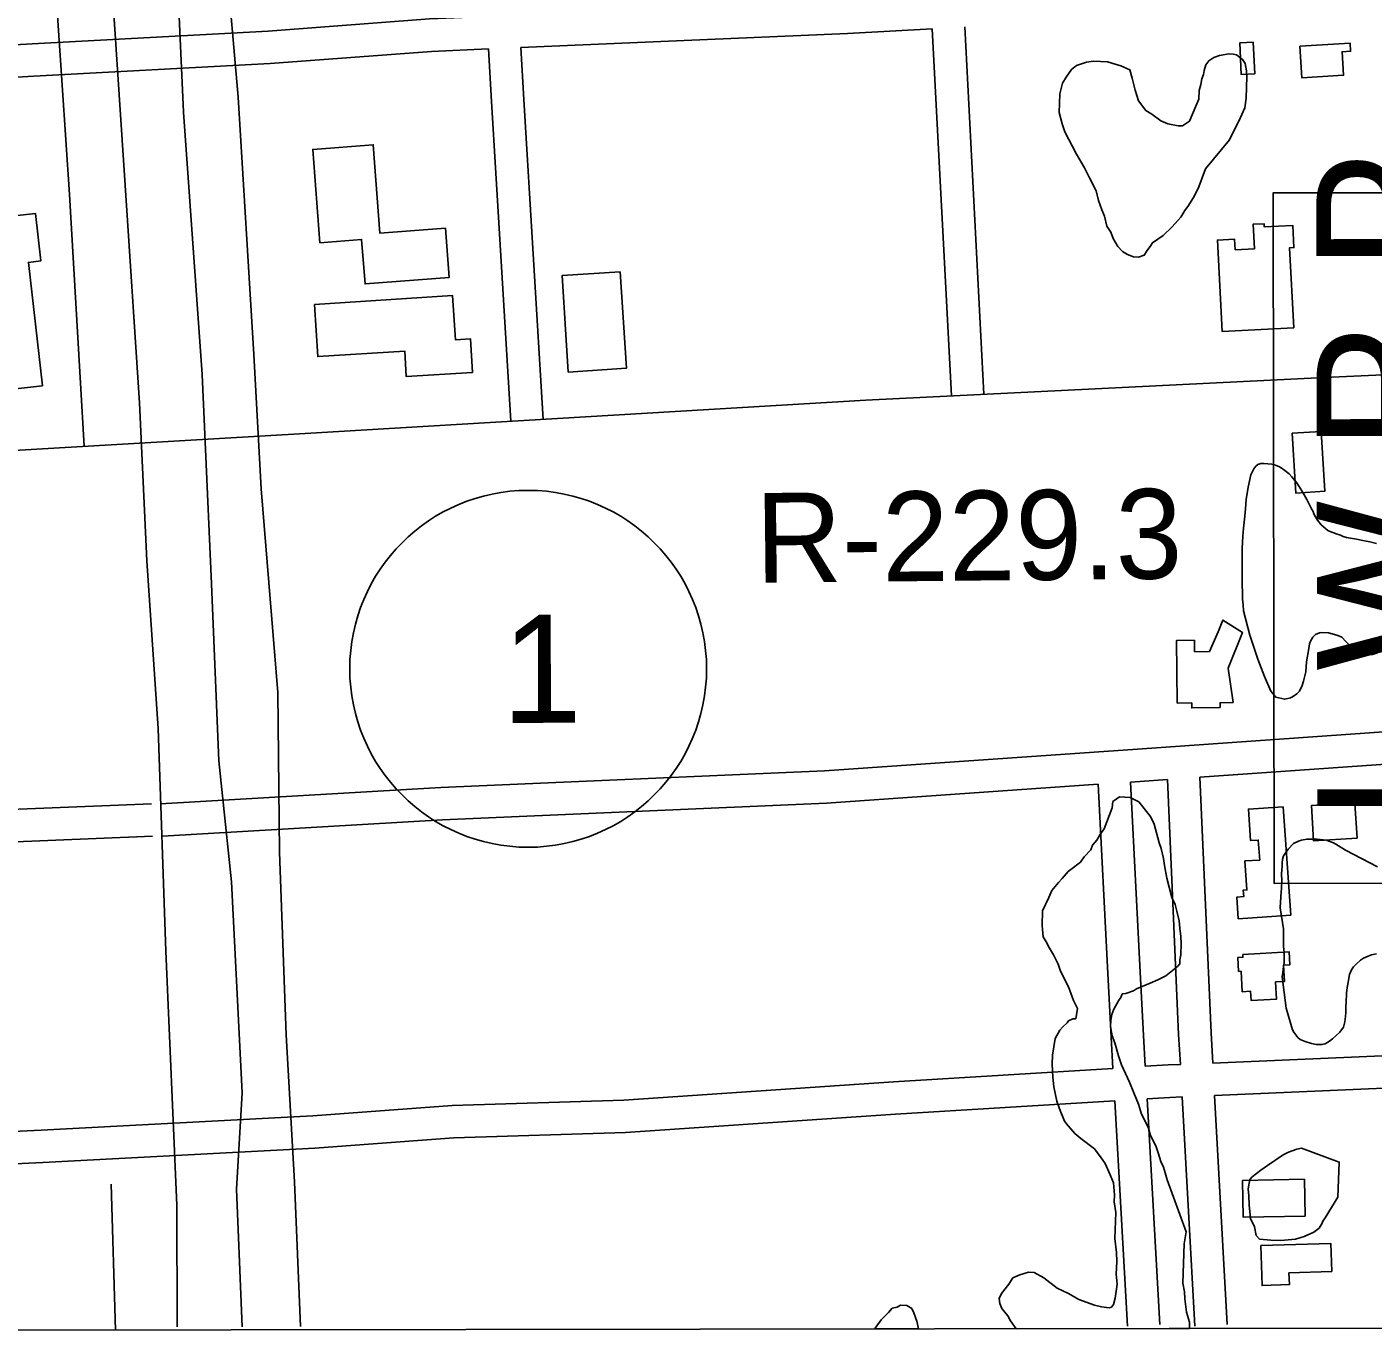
# Model space of a CAD drawing. Extents: x 3313447 to 3351316, y 703786 to 729172.
# Drawn here: x 3319454 to 3320699, y 709166 to 710374 of the extents above; entities that cross this region are included whole.
import ezdxf

# ---------------------------------------------------------------- set-up
doc = ezdxf.new("R2010")
doc.units = 0
for name, color, linetype in [('V-BLDG-OTLN', 7, 'Continuous'), ('V-GRID-FRAM', 7, 'Continuous'), ('V-RIVR-RANG-IDEN', 7, 'Continuous'), ('V-ROAD-CNTR', 7, 'Continuous'), ('V-ROAD-IDEN', 7, 'Continuous'), ('V-SITE-VEGE', 7, 'Continuous'), ('V-TOPO-SHOR', 7, 'Continuous'), ('V-TOPO-WATR-IDEN', 7, 'Continuous')]:
    doc.layers.add(name, color=color, linetype=linetype)

msp = doc.modelspace()

# ---------------------------------------------------------------- linework, layer by layer
at = {"layer": 'V-BLDG-OTLN'}
for points in [[(3320588.4, 710359.8), (3320589.8, 710330.4), (3320577.3, 710329.8), (3320575.9, 710359.2)], [(3320631.5, 710356.1), (3320677.9, 710359), (3320678.4, 710351.5), (3320670.5, 710351), (3320671.9, 710329.2), (3320633.4, 710326.8)], [(3319725.2, 710174.4), (3319718.6, 710260.6), (3319774.5, 710264.9), (3319780.7, 710183.1), (3319841.3, 710187.8), (3319844.7, 710142.3), (3319766.9, 710136.3), (3319763.7, 710177.4)], [(3319404.7, 710034.8), (3319396.5, 710106.2), (3319406.7, 710107.4), (3319400.9, 710159), (3319418.2, 710160.9), (3319414.2, 710196), (3319462, 710201.4), (3319467, 710157.5), (3319455.6, 710156.2), (3319468.5, 710042.1)], [(3320626, 710095.7), (3320559.8, 710092.2), (3320555.3, 710176.8), (3320571.2, 710177.6), (3320571.7, 710167.9), (3320589.5, 710168.8), (3320588.3, 710191.4), (3320598.4, 710191.9), (3320598.6, 710189), (3320625, 710190.4), (3320626.1, 710169.9), (3320622, 710169.7)], [(3320003, 710147.4), (3320008.6, 710058.2), (3319954.9, 710054.8), (3319949.3, 710144.1)], [(3319720.1, 710117.3), (3319847.9, 710125.4), (3319850.5, 710084.6), (3319864.4, 710085.5), (3319866.3, 710054.4), (3319805.1, 710050.5), (3319803.6, 710074.1), (3319723.2, 710069)], [(3320651.3, 709999.8), (3320654.6, 709944.5), (3320627.8, 709942.9), (3320624.5, 709998.2)], [(3320569.9, 709749.2), (3320557.7, 709749), (3320557.8, 709744.6), (3320531.5, 709744.2), (3320531.5, 709748.8), (3320518.2, 709748.6), (3320517.3, 709806.4), (3320534, 709806.7), (3320534.2, 709796.1), (3320547.9, 709796.3), (3320555.9, 709814.4), (3320560.3, 709825.4), (3320578.4, 709814), (3320565.1, 709780.8)], [(3320684.4, 709623.6), (3320644.2, 709621.1), (3320642.2, 709653.8), (3320651.6, 709654.4), (3320651.4, 709656.8), (3320661.1, 709657.4), (3320661.3, 709654.4), (3320682.4, 709655.7)], [(3320616.2, 709652.8), (3320623.1, 709552.5), (3320574.5, 709549.2), (3320573.2, 709569.1), (3320579.6, 709569.6), (3320579.2, 709575.7), (3320582.5, 709575.9), (3320580.7, 709602.6), (3320594.4, 709603.5), (3320593.1, 709621.9), (3320586, 709621.4), (3320584, 709650.6)], [(3320578.8, 709516.2), (3320621.7, 709518.5), (3320622.4, 709506.7), (3320616.5, 709506.4), (3320617.3, 709491.1), (3320609, 709490.7), (3320609.9, 709474.8), (3320586.5, 709473.5), (3320586, 709482.1), (3320578.3, 709481.7), (3320577.2, 709500.6), (3320574.8, 709500.5), (3320574.1, 709513.3), (3320578.9, 709513.6)], [(3320578.6, 709307.1), (3320635.8, 709308.3), (3320636.4, 709274.2), (3320579.2, 709273.1)], [(3320661, 709222.9), (3320621.4, 709221.7), (3320621.8, 709210.8), (3320596.6, 709210), (3320595.5, 709246.9), (3320660.2, 709248.8)]]:
    msp.add_lwpolyline(points, close=True, dxfattribs=at)
at = {"layer": 'V-GRID-FRAM'}
msp.add_lwpolyline([(3317576.9, 727351), (3317595.4, 709166), (3349105.8, 709211.8), (3349071.4, 727396.8), (3317576.9, 727351)], dxfattribs=at)
at = {"layer": 'V-ROAD-CNTR'}
for points in [[(3319200.9, 715645.2), (3319216.7, 715284.7), (3319244.5, 714946.5), (3319270.4, 714529.8), (3319298.1, 714304.8), (3319315.2, 714045.1), (3319323.1, 713889.3), (3319368.3, 713112.6), (3319381.2, 712941.1), (3319413.2, 712432.8), (3319431.1, 712024.6), (3319452.3, 711724), (3319471.1, 711433.8), (3319475.9, 711305), (3319509.5, 710784.1), (3319530, 710456), (3319546.3, 710208.9), (3319558.3, 710026.2), (3319565.2, 709880.1), (3319575.7, 709725.1), (3319582.8, 709519.2), (3319592.9, 709284.4), (3319593.2, 709171.8)], [(3319345.1, 714514.6), (3319371.4, 714068), (3319378, 713881.8), (3319405.6, 713508.6), (3319432.4, 713115.5), (3319435.8, 712944.4), (3319467.3, 712512), (3319484.1, 712134.4), (3319486.5, 712036.3), (3319512.8, 711766.8), (3319527.8, 711448.5), (3319527.4, 711327.4), (3319550.9, 711036.9), (3319567.8, 710785.7), (3319575.8, 710627.4), (3319594.4, 710397.1), (3319599, 710295), (3319616.4, 710052.6), (3319624.9, 709858.9), (3319631.7, 709695.3), (3319643.5, 709583.2), (3319653.2, 709388.3), (3319647.9, 709299.2), (3319653.3, 709171.9)], [(3319262.7, 713989.1), (3319296.4, 713448.2), (3319348.8, 712587.6), (3319394.3, 711836.6), (3319442.6, 710977.5), (3319493.5, 710218.9), (3319507.2, 709986.1)], [(3319707.1, 709172), (3319701.7, 709305.9), (3319694, 709441.9), (3319687.7, 709610.8), (3319686.4, 709758.4), (3319670.8, 709946.7), (3319664, 710070.9), (3319649.7, 710309), (3319638.3, 710439.9), (3319622.3, 710680.1), (3319620.4, 710793.1), (3319604.2, 711005.5), (3319596.6, 711158.8), (3319587.1, 711356.9), (3319580.5, 711514.1)], [(3319879.5, 710383.6), (3319826.6, 710381.3), (3319677.4, 710370), (3319459.1, 710358.3), (3319118.9, 710338.8), (3318572.3, 710306.3), (3318158.7, 710288.1), (3317822.4, 710269.4), (3317591.1, 710255)], [(3320291.6, 710372.3), (3320213.3, 710368), (3319911.1, 710354.9)], [(3320309.3, 710032.7), (3320291.6, 710372.3)], [(3320339.2, 710034.3), (3320321.6, 710373.9)], [(3319881.1, 710353.6), (3319828.4, 710351.3), (3319679.3, 710340.1), (3319460.7, 710328.4), (3319120.6, 710308.8), (3318573.8, 710276.3), (3318160.2, 710258.1), (3317824.1, 710239.4), (3317592.9, 710225)], [(3319881.1, 710353.6), (3319883.8, 710305), (3319901.9, 710009.2)], [(3319911.1, 710354.9), (3319913.8, 710306.7), (3319931.8, 710011)], [(3321969.1, 710116.2), (3321666.2, 710108.8), (3321492.7, 710098), (3321073.9, 710068.7), (3320654.2, 710049.8), (3320230.2, 710028.8), (3319711.4, 709997.8), (3319431.5, 709981.7), (3319189.1, 709967.3), (3318433.2, 709928), (3318142.2, 709911.7), (3317592.4, 709879.2)], [(3321895, 709779), (3321655.1, 709773.6), (3321281.9, 709746.6), (3321096.9, 709742.5), (3320717.8, 709722.8), (3320481.4, 709706.1), (3320191.9, 709686.1), (3319837, 709670.5), (3319577.7, 709655.3)], [(3321895.7, 709749), (3321656.5, 709743.7), (3321283.3, 709716.7), (3321098, 709712.5), (3320719.6, 709692.9), (3320539.1, 709680.1)], [(3320444.9, 709673.5), (3320193.6, 709656.1), (3319838.5, 709640.5), (3319579.5, 709625.4)], [(3320454, 709498.4), (3320444.9, 709673.5)], [(3320509.2, 709678), (3320483.5, 709676.2), (3320474.8, 709675.6)], [(3320483.9, 709499.7), (3320474.8, 709675.6)], [(3320509.2, 709678), (3320519.4, 709442.2), (3320521, 709414.4)], [(3320539.1, 709680.1), (3320549.4, 709443.7), (3320551, 709415.7)], [(3319569.3, 709655.4), (3319285.6, 709643.9), (3318862.8, 709618.6), (3318368.6, 709593.5), (3318317.4, 709589.8)], [(3319570.5, 709625.5), (3319287.1, 709613.9), (3318864.4, 709588.7), (3318370.4, 709563.6), (3318297.9, 709558.3)], [(3320458.6, 709410.8), (3320457, 709439.6), (3320454, 709498.4)], [(3320488.6, 709412.7), (3320487, 709441.2), (3320483.9, 709499.7)], [(3321867.2, 709485.8), (3321602.6, 709465.7), (3321223.9, 709448.6), (3321089.4, 709445.3), (3320786.1, 709425.7), (3320551, 709415.7)], [(3321869.5, 709455.9), (3321604.5, 709435.7), (3321225, 709418.6), (3321090.7, 709415.3), (3320787.7, 709395.8), (3320552.6, 709385.8)], [(3320458.6, 709410.8), (3320255.6, 709398.3), (3320006.3, 709381.5), (3319847.5, 709376.6), (3319718.5, 709366.8), (3319467.4, 709353.6), (3319292.3, 709345.4), (3318881.9, 709317.2), (3318332.9, 709288.2), (3318305.9, 709287.3)], [(3320521, 709414.4), (3320509.6, 709414), (3320488.6, 709412.7)], [(3320522.6, 709384.5), (3320511.2, 709384), (3320490.2, 709382.7)], [(3320501.9, 709173.9), (3320490.2, 709382.7)], [(3320522.6, 709384.5), (3320534.4, 709172.4)], [(3320552.6, 709385.8), (3320564.4, 709174)], [(3320460.3, 709380.9), (3320257.5, 709368.4), (3320007.7, 709351.5), (3319849.1, 709346.6), (3319720.4, 709336.9), (3319468.9, 709323.7), (3319378.4, 709319.4)], [(3320472, 709172.3), (3320460.3, 709380.9)]]:
    msp.add_lwpolyline(points, dxfattribs=at)
at = {"layer": 'V-ROAD-IDEN'}
msp.add_circle((3319917.8, 709780.3), 165, dxfattribs=at)
msp.add_circle((3319917.8, 709780.3), 165, dxfattribs=at)
at = {"layer": 'V-SITE-VEGE'}
for p, q in [((3320457.8, 709651.7), (3320458.7, 709657.5)), ((3320458.7, 709657.5), (3320464.7, 709661.8)), ((3320464.7, 709661.8), (3320474.5, 709661.4)), ((3320474.5, 709661.4), (3320482.7, 709657.2)), ((3320482.7, 709657.2), (3320493.3, 709643.8)), ((3320450.6, 709632.4), (3320457.8, 709651.7)), ((3320493.3, 709643.8), (3320496.9, 709636.5)), ((3320446.4, 709626.7), (3320450.6, 709632.4)), ((3320496.9, 709636.5), (3320501.4, 709619.4)), ((3320439.6, 709617.3), (3320443.6, 709621.7)), ((3320443.6, 709621.7), (3320446.4, 709626.7)), ((3320501.4, 709619.4), (3320503.2, 709614.1)), ((3320428.5, 709601.4), (3320432, 709606.5)), ((3320432, 709606.5), (3320438.1, 709612.8)), ((3320438.1, 709612.8), (3320439.6, 709617.3)), ((3320503.2, 709614.1), (3320505.4, 709604.9)), ((3320417.1, 709592.8), (3320419.8, 709594.6)), ((3320419.8, 709594.6), (3320428.5, 709601.4)), ((3320505.4, 709604.9), (3320506.4, 709598.4)), ((3320506.4, 709598.4), (3320508.6, 709586.6)), ((3320402.1, 709575.2), (3320408.3, 709582.7)), ((3320408.3, 709582.7), (3320411.7, 709586.5)), ((3320411.7, 709586.5), (3320417.1, 709592.8)), ((3320508.6, 709586.6), (3320513.1, 709568.9)), ((3320393.6, 709556.6), (3320399.3, 709568.8)), ((3320399.3, 709568.8), (3320402.1, 709575.2)), ((3320513.1, 709568.9), (3320516.1, 709562.2)), ((3320393.1, 709543), (3320393.6, 709556.6)), ((3320516.1, 709562.2), (3320517.8, 709556.3)), ((3320517.8, 709556.3), (3320520, 709547.1)), ((3320520, 709547.1), (3320520.4, 709540.6)), ((3320393.6, 709539.1), (3320393.1, 709543)), ((3320394, 709532.6), (3320393.6, 709539.1)), ((3320397, 709527.9), (3320394, 709532.6)), ((3320520.4, 709540.6), (3320521.4, 709532.8)), ((3320521.4, 709532.8), (3320521.8, 709526.3)), ((3320400.1, 709521.9), (3320397, 709527.9)), ((3320403.7, 709515.9), (3320400.1, 709521.9)), ((3320521.8, 709526.3), (3320521.4, 709515.9)), ((3320407.9, 709507.3), (3320403.7, 709515.9)), ((3320410.3, 709500.7), (3320407.9, 709507.3)), ((3320520.4, 709507.5), (3320518.4, 709504.9)), ((3320520.6, 709511.3), (3320520.4, 709507.5)), ((3320521.4, 709515.9), (3320520.6, 709511.3)), ((3320417.5, 709486.1), (3320410.3, 709500.7)), ((3320507.6, 709496.3), (3320500.3, 709492.6)), ((3320518.4, 709504.9), (3320507.6, 709496.3)), ((3320422.2, 709473.6), (3320417.5, 709486.1)), ((3320477.8, 709482.5), (3320470.6, 709480.1)), ((3320480.5, 709484.3), (3320477.8, 709482.5)), ((3320493.1, 709489.7), (3320480.5, 709484.3)), ((3320500.3, 709492.6), (3320493.1, 709489.7)), ((3320425.8, 709466.3), (3320422.2, 709473.6)), ((3320463.8, 709473.3), (3320459.6, 709465.6)), ((3320465.9, 709476.4), (3320463.8, 709473.3)), ((3320467.3, 709479.6), (3320465.9, 709476.4)), ((3320470.6, 709480.1), (3320467.3, 709479.6)), ((3320417.6, 709454.9), (3320421.6, 709456.7)), ((3320421.6, 709456.7), (3320424.2, 709456.6)), ((3320424.2, 709456.6), (3320425.8, 709466.3)), ((3320457.5, 709460.5), (3320456.6, 709455.3)), ((3320459.6, 709465.6), (3320457.5, 709460.5)), ((3320405.2, 709438.5), (3320409.4, 709446.1)), ((3320409.4, 709446.1), (3320412.2, 709449.3)), ((3320412.2, 709449.3), (3320416.2, 709453)), ((3320416.2, 709453), (3320417.6, 709454.9)), ((3320456.6, 709455.3), (3320456.4, 709449.5)), ((3320456.4, 709449.5), (3320458, 709441)), ((3320402.7, 709423), (3320405.2, 709438.5)), ((3320458, 709441), (3320460.4, 709434.4)), ((3320460.4, 709434.4), (3320463.8, 709422.5)), ((3320402.4, 709414.6), (3320402.7, 709423)), ((3320463.8, 709422.5), (3320466.7, 709414)), ((3320403.2, 709402.8), (3320402.4, 709414.6)), ((3320466.7, 709414), (3320473.9, 709398.1)), ((3320404.1, 709393.7), (3320403.2, 709402.8)), ((3320473.9, 709398.1), (3320478, 709388.2)), ((3320406.9, 709380.6), (3320404.1, 709393.7)), ((3320478, 709388.2), (3320482.2, 709377.6)), ((3320409.2, 709373.3), (3320406.9, 709380.6)), ((3320413.9, 709362.1), (3320409.2, 709373.3)), ((3320482.2, 709377.6), (3320485.1, 709368.4)), ((3320415.8, 709359.4), (3320413.9, 709362.1)), ((3320423.3, 709350.7), (3320415.8, 709359.4)), ((3320485.1, 709368.4), (3320491.1, 709356.5)), ((3320428.9, 709345.9), (3320423.3, 709350.7)), ((3320441.5, 709336.3), (3320428.9, 709345.9)), ((3320491.1, 709356.5), (3320493.4, 709348.6)), ((3320493.4, 709348.6), (3320498.2, 709339.3)), ((3320447.7, 709328.2), (3320441.5, 709336.3)), ((3320498.2, 709339.3), (3320500.6, 709332.7)), ((3320500.6, 709332.7), (3320502.9, 709324.8)), ((3320451.4, 709322.9), (3320447.7, 709328.2)), ((3320456.2, 709312.3), (3320451.4, 709322.9)), ((3320502.9, 709324.8), (3320505.3, 709319.5)), ((3320505.3, 709319.5), (3320507, 709314.2)), ((3320459.2, 709305), (3320456.2, 709312.3)), ((3320507, 709314.2), (3320508.7, 709307.6)), ((3320508.7, 709307.6), (3320526.3, 709259.5)), ((3320460, 709294), (3320459.2, 709305)), ((3320459.8, 709287.5), (3320460, 709294)), ((3320461.4, 709277.6), (3320459.8, 709287.5)), ((3320460.4, 709253.6), (3320461.4, 709277.6)), ((3320526.3, 709259.5), (3320524.6, 709248.5)), ((3320461.9, 709240.6), (3320460.4, 709253.6)), ((3320524.6, 709248.5), (3320523.2, 709212.2)), ((3320461.7, 709220.4), (3320462.2, 709232.1)), ((3320462.2, 709232.1), (3320461.9, 709240.6)), ((3320366, 709217), (3320372.6, 709220)), ((3320372.6, 709220), (3320380.5, 709222.3)), ((3320380.5, 709222.3), (3320385.7, 709222.1)), ((3320385.7, 709222.1), (3320394.6, 709217.2)), ((3320462.6, 709211.3), (3320461.7, 709220.4)), ((3320355.7, 709202.5), (3320362.5, 709211.3)), ((3320362.5, 709211.3), (3320366, 709217)), ((3320394.6, 709217.2), (3320407.2, 709207.6)), ((3320407.2, 709207.6), (3320417.4, 709202.6)), ((3320460.8, 709198.3), (3320462.6, 709211.3)), ((3320523.2, 709212.2), (3320524.8, 709204.3)), ((3320353.5, 709198), (3320355.7, 709202.5)), ((3320354, 709193.4), (3320353.5, 709198)), ((3320417.4, 709202.6), (3320427, 709197.1)), ((3320427, 709197.1), (3320441.7, 709191.9)), ((3320459.3, 709192.5), (3320460.8, 709198.3)), ((3320524.8, 709204.3), (3320525.2, 709197.8)), ((3320525.2, 709197.8), (3320526.7, 709185.4)), ((3320244.2, 709178.2), (3320251, 709185.1)), ((3320251, 709185.1), (3320254.4, 709188.9)), ((3320254.4, 709188.9), (3320259, 709190)), ((3320259, 709190), (3320262.3, 709191.8)), ((3320262.3, 709191.8), (3320268.1, 709191.6)), ((3320268.1, 709191.6), (3320272.6, 709188.8)), ((3320272.6, 709188.8), (3320274.4, 709184.8)), ((3320274.4, 709184.8), (3320277.3, 709176.9)), ((3320355.8, 709188.8), (3320354, 709193.4)), ((3320361.4, 709182.1), (3320355.8, 709188.8)), ((3320441.7, 709191.9), (3320448.2, 709190.4)), ((3320448.2, 709190.4), (3320455.3, 709189.5)), ((3320455.3, 709189.5), (3320457.3, 709190)), ((3320457.3, 709190), (3320459.3, 709192.5)), ((3320526.7, 709185.4), (3320529.5, 709176.1)), ((3320238.2, 709169.9), (3320238.7, 709170.6)), ((3320278.8, 709169.9), (3320238.2, 709169.9)), ((3320238.7, 709170.6), (3320244.2, 709178.2)), ((3320277.3, 709176.9), (3320278.8, 709169.9)), ((3320363.8, 709177.4), (3320361.4, 709182.1)), ((3320369, 709170), (3320363.8, 709177.4)), ((3320529.6, 709170.3), (3320369, 709170)), ((3320529.5, 709176.1), (3320529.6, 709170.3))]:
    msp.add_line(p, q, dxfattribs=at)
for points in [[(3320544.1, 710242.6), (3320538.2, 710225.9), (3320534, 710217.6), (3320528.4, 710208.7), (3320525, 710204.3), (3320521.5, 710197.9), (3320513.4, 710189.2), (3320505.2, 710181), (3320495.2, 710174.3), (3320493.8, 710171.7), (3320490.4, 710167.3), (3320487.6, 710162.9), (3320482.4, 710161.1), (3320477.8, 710161.3), (3320472, 710163.5), (3320467.6, 710166.2), (3320463.2, 710171), (3320459, 710178.3), (3320456.6, 710184.2), (3320452.9, 710189.6), (3320450.7, 710198.8), (3320448.3, 710204.7), (3320445.4, 710213.3), (3320443.1, 710222.5), (3320437.1, 710234.4), (3320432.3, 710243.7), (3320425, 710256.3), (3320414.1, 710276.9), (3320411.8, 710284.2), (3320408.9, 710294.7), (3320409.6, 710312.2), (3320411.9, 710321.9), (3320415.4, 710327.6), (3320420.2, 710334.6), (3320424.9, 710338.3), (3320434.1, 710341.2), (3320440.7, 710342.2), (3320453.7, 710341.7), (3320460.7, 710339.5), (3320465.9, 710338), (3320474.2, 710334.4), (3320476.5, 710326.5), (3320479.3, 710315.3), (3320482.2, 710305.5), (3320489, 710296.7), (3320494.7, 710293.3), (3320502.9, 710287.1), (3320509.3, 710284.2), (3320519, 710282.6), (3320522.9, 710282.4), (3320529.5, 710286.7), (3320535.3, 710300.8), (3320538.1, 710307.2), (3320538.5, 710315), (3320540, 710320.8), (3320540.8, 710325.9), (3320542.3, 710329.8), (3320543.1, 710333.6), (3320544.6, 710338.8), (3320547.3, 710342.6), (3320552, 710345.6), (3320557.3, 710347.4), (3320565.8, 710349), (3320569.7, 710348.8), (3320572.9, 710348.1), (3320578.6, 710343.9), (3320581, 710340), (3320582.1, 710333.4), (3320582.5, 710328.2), (3320581.8, 710308.1), (3320580.7, 710299), (3320575.1, 710286.9), (3320567.3, 710271.6), (3320566.6, 710269.6)], [(3320633.1, 709337.1), (3320668, 709324.2), (3320666.7, 709291.7), (3320654.9, 709272.7), (3320652.8, 709269.5), (3320652.1, 709267.6), (3320649.3, 709263.1), (3320644.6, 709259.4), (3320635.4, 709255.2), (3320627.5, 709252.9), (3320613.8, 709251.5), (3320604.7, 709251.9), (3320594.3, 709252.9), (3320591.2, 709256.3), (3320589.6, 709264.2), (3320586, 709272.1), (3320584.5, 709284.5), (3320584.2, 709293), (3320583.8, 709299.5), (3320585.4, 709307.9), (3320587.5, 709310.4), (3320595.5, 709316.6), (3320601.5, 709320.9), (3320616.2, 709330.7), (3320620.9, 709333.2), (3320628.8, 709336.1)]]:
    msp.add_lwpolyline(points, close=True, dxfattribs=at)
for points in [[(3320703.4, 709795.1), (3320698.7, 709793.7), (3320695.3, 709793.4), (3320691.2, 709793.8), (3320685.9, 709795.6), (3320681.5, 709798.4), (3320678.9, 709800.6), (3320673.9, 709805.5), (3320670.2, 709809.5), (3320666.7, 709811), (3320663.6, 709812.2), (3320658, 709813.5), (3320651.7, 709813.8), (3320649.7, 709813.7), (3320646, 709812.2), (3320643.4, 709809.6), (3320641.3, 709805.9), (3320640.5, 709803.4), (3320639.9, 709799.2), (3320637.8, 709786.9), (3320637, 709777.5), (3320634.9, 709768.8), (3320633.6, 709765), (3320631.1, 709759.7), (3320628.8, 709757.1), (3320624.8, 709754.3), (3320623, 709753.5), (3320617.6, 709752.1), (3320609.3, 709754.2), (3320604.6, 709759.7), (3320598.7, 709773.2), (3320592.8, 709789.3), (3320585.3, 709811.4), (3320579.3, 709834), (3320579.1, 709839.4), (3320578.6, 709844.6), (3320578.5, 709852), (3320578.2, 709856.8), (3320578.2, 709863.7), (3320578.1, 709877.5), (3320578.2, 709891.6), (3320578.7, 709903.1), (3320579.4, 709910.5), (3320580.7, 709921.5), (3320581.2, 709928.2), (3320582, 709937.2), (3320582.7, 709942.4), (3320583.6, 709948.4), (3320586.3, 709959.6), (3320589, 709965.3), (3320590.7, 709967.7), (3320592.7, 709969.2), (3320595.5, 709970.2), (3320598.2, 709970.3), (3320605.6, 709969.6), (3320608, 709968.8), (3320612, 709967.3), (3320614.2, 709966.1), (3320617.7, 709963.7), (3320621.5, 709960.6), (3320624, 709957.8), (3320628.3, 709952.7), (3320630.9, 709949), (3320634.3, 709943.5), (3320637.9, 709937), (3320642.2, 709928.3), (3320643.7, 709925.8), (3320644.5, 709923.7), (3320646, 709921), (3320647.9, 709917.7), (3320651.3, 709913.5), (3320655.5, 709909.8), (3320657.4, 709908.1), (3320660.1, 709906.9), (3320662.8, 709906.1), (3320665.2, 709905.1), (3320669.2, 709903.8), (3320671.6, 709902.8), (3320674.8, 709901.8), (3320678.5, 709901), (3320683.9, 709900.3), (3320691.3, 709898.7), (3320696.2, 709897.8), (3320702.5, 709896.2)], [(3320702.5, 709516.6), (3320697.7, 709515.7), (3320694.8, 709514.7), (3320690.4, 709512.6), (3320687.5, 709510.8), (3320683.5, 709507.2), (3320681.2, 709504.8), (3320679.4, 709502), (3320677.4, 709497.5), (3320675.8, 709488.8), (3320675.3, 709485.5), (3320674.8, 709480.4), (3320674.5, 709471.8), (3320674.1, 709468.3), (3320674.1, 709462.4), (3320673.8, 709458.9), (3320673, 709453.8), (3320671.8, 709449), (3320668.6, 709444.2), (3320661.6, 709438.1), (3320658.8, 709435.9), (3320654.8, 709433.5), (3320652, 709432.8), (3320646.5, 709433), (3320642.4, 709433.8), (3320636.4, 709435.5), (3320631.9, 709437.5), (3320629.8, 709439.5), (3320626.1, 709444.3), (3320624.8, 709446.4), (3320619, 709466.4), (3320615.2, 709495.5), (3320615.8, 709499.4), (3320616.4, 709505), (3320616.9, 709508.4), (3320617.1, 709514.2), (3320616.9, 709518), (3320616.4, 709523.5), (3320616.4, 709539.8), (3320613.4, 709559.3), (3320613.6, 709564.6), (3320614.3, 709574), (3320614.5, 709577.2), (3320614.7, 709584.5), (3320614.6, 709590.4), (3320614.8, 709594.3), (3320615.1, 709597.6), (3320615.2, 709601), (3320615.5, 709604), (3320616.4, 709607.3), (3320620.7, 709613.6), (3320625.7, 709618.9), (3320630.2, 709620.8), (3320633.1, 709621.8), (3320637.9, 709622.7), (3320641.7, 709622.9), (3320647.5, 709622.8), (3320655.8, 709621.8), (3320662.5, 709619.4), (3320664.7, 709618.2), (3320673.8, 709612.5), (3320703.2, 709597.2)]]:
    msp.add_lwpolyline(points, dxfattribs=at)
at = {"layer": 'V-TOPO-SHOR'}
msp.add_lwpolyline([(3319532.1, 709303.8), (3319536, 709168.8)], dxfattribs=at)
at = {"layer": 'V-TOPO-WATR-IDEN'}
msp.add_lwpolyline([(3320813.6, 709282.8), (3320752.4, 709582.1), (3320607.7, 709581.9), (3320606.8, 710220.4), (3320751.5, 710220.6), (3320811.8, 710530)], dxfattribs=at)

# ---------------------------------------------------------------- texts
at = {"layer": 'V-RIVR-RANG-IDEN'}
msp.add_text('R-229.3', height=83, rotation=0.6022, dxfattribs=at).set_placement((3320128.3, 709859.8))
at = {"layer": 'V-ROAD-IDEN'}
msp.add_text('1', height=100, rotation=0.0833, dxfattribs=at).set_placement((3319893.4, 709730.3))
at = {"layer": 'V-TOPO-WATR-IDEN'}
msp.add_text('L.W.R.P.', height=124.5, rotation=90.0833, dxfattribs=at).set_placement((3320772.1, 709639.9))

doc.saveas('drawing.dxf')
